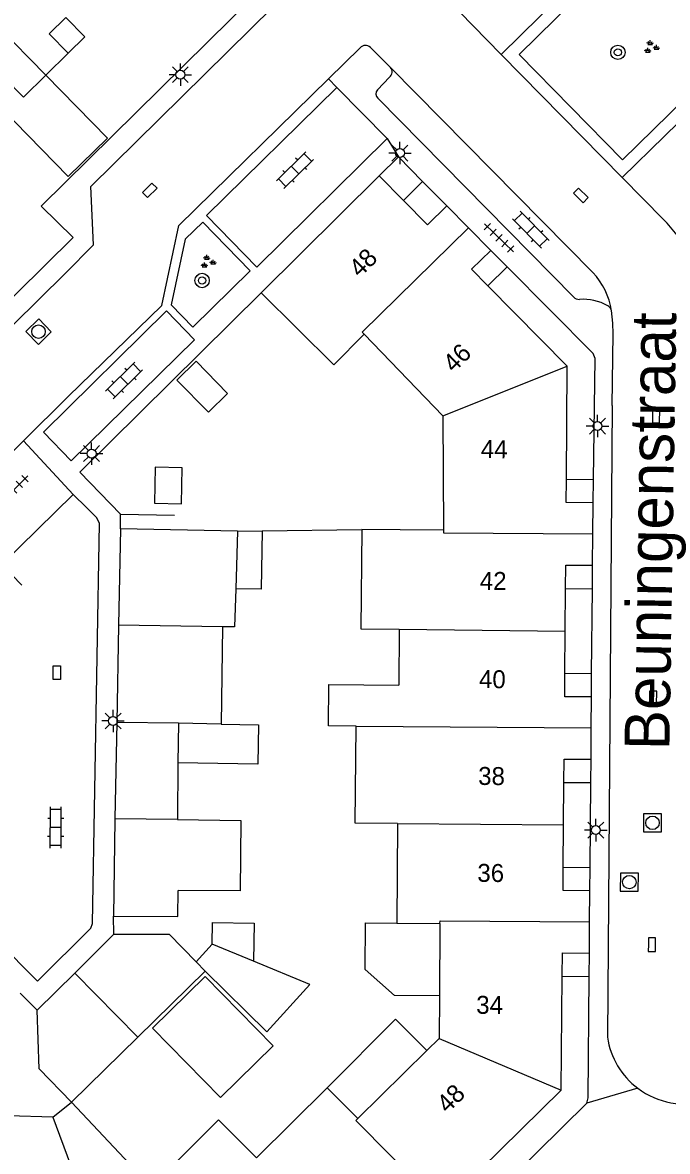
# Model space of a CAD drawing. Extents: x 128000 to 131008, y 398996 to 402500.
# Drawn here: x 129393.4 to 129429.3, y 399326.6 to 399389.4 of the extents above; entities that cross this region are included whole.
import ezdxf

# ---------------------------------------------------------------- set-up
doc = ezdxf.new("R2010")
doc.units = 0
for name, color, linetype in [('gg-afsc-erfafscheiding', 7, 'Continuous'), ('gg-anno-huisnummerreeks BGT', 7, 'Continuous'), ('gg-anno-openbare ruimte label', 7, 'Continuous'), ('gg-bbg-bijgebouw', 7, 'Continuous'), ('gg-bbg-gedigitaliseerde bebouwing', 7, 'Continuous'), ('gg-bbg-gedigitaliseerde bijgebouw', 7, 'Continuous'), ('gg-bbg-hoofdgebouw', 7, 'Continuous'), ('gg-bbg-luifel en loopbrug', 7, 'Continuous'), ('gg-bbg-tussenscheiding', 7, 'Continuous'), ('gg-knt-verharding', 7, 'Continuous'), ('gt-grn-groengrens', 7, 'Continuous'), ('gt-grn-vlakafsluiter', 7, 'Continuous'), ('gt-grn-weggrens', 7, 'Continuous'), ('gt-symb-boom', 7, 'Continuous'), ('gt-symb-groenvak', 7, 'Continuous'), ('gt-symb-klinker verharding', 7, 'Continuous'), ('gt-symb-kolk', 7, 'Continuous'), ('gt-symb-kolk center center', 7, 'Continuous'), ('gt-symb-lichtmast', 7, 'Continuous'), ('gt-symb-rioolschacht', 7, 'Continuous'), ('gt-symb-tegel verharding', 7, 'Continuous')]:
    doc.layers.add(name, color=color, linetype=linetype)

# ---------------------------------------------------------------- blocks, each defined once
blk = doc.blocks.new('gt0-KOLK')
at = {"layer": 'gt-symb-kolk'}
blk.add_lwpolyline([(0, 0), (0.375, 0), (0.375, 0.4), (-0.375, 0.4), (-0.375, 0), (0, 0)], dxfattribs=at)
blk = doc.blocks.new('gt0-RS')
at = {"layer": 'gt-symb-rioolschacht'}
blk.add_lwpolyline([(-0.5, -0.5), (0.5, -0.5), (0.5, 0.5), (-0.5, 0.5)], close=True, dxfattribs=at)
blk.add_circle((0, 0), 0.375, dxfattribs=at)
blk = doc.blocks.new('gt0-LMAST')
at = {"layer": 'gt-symb-lichtmast'}
for p, q in [((-0.182, 0.173), (-0.447, 0.438)), ((-0.005, 0.246), (-0.005, 0.621)), ((0.172, 0.173), (0.437, 0.438)), ((-0.255, -0.004), (-0.63, -0.004)), ((-0.182, -0.181), (-0.447, -0.446)), ((-0.005, -0.254), (-0.005, -0.629)), ((0.437, -0.446), (0.172, -0.181)), ((0.245, -0.004), (0.62, -0.004))]:
    blk.add_line(p, q, dxfattribs=at)
blk.add_circle((-0.005, -0.004), 0.25, dxfattribs=at)
blk = doc.blocks.new('gt0-BOOM')
at = {"layer": 'gt-symb-boom'}
for radius in [0.4, 0.2]:
    blk.add_circle((0, 0), radius, dxfattribs=at)
blk = doc.blocks.new('gt0-GRVAK')
at = {"layer": 'gt-symb-groenvak'}
for p, q in [((-0.11, 0.189), (-0.228, 0.24)), ((-0.182, 0.153), (0.088, 0.153)), ((-0.091, 0.211), (-0.156, 0.322)), ((-0.047, 0.214), (-0.047, 0.393)), ((-0.004, 0.211), (0.061, 0.322)), ((0.015, 0.189), (0.133, 0.24)), ((0.262, -0.052), (0.197, 0.059)), ((0.305, -0.049), (0.305, 0.13)), ((0.349, -0.052), (0.414, 0.059)), ((-0.245, -0.228), (-0.363, -0.177)), ((-0.318, -0.264), (-0.047, -0.264)), ((-0.226, -0.206), (-0.291, -0.095)), ((-0.183, -0.203), (-0.183, -0.024)), ((-0.139, -0.206), (-0.074, -0.095)), ((-0.12, -0.228), (-0.002, -0.177)), ((0.243, -0.074), (0.125, -0.023)), ((0.17, -0.11), (0.441, -0.11)), ((0.368, -0.074), (0.486, -0.023))]:
    blk.add_line(p, q, dxfattribs=at)
blk = doc.blocks.new('gt0-TEG1')
at = {"layer": 'gt-symb-tegel verharding'}
for p, q in [((-1.125, 0), (1.125, 0)), ((-0.9, -0.25), (-0.9, 0.25)), ((-0.45, -0.25), (-0.45, 0.25)), ((0, -0.25), (0, 0.25)), ((0.45, -0.25), (0.45, 0.25)), ((0.9, -0.25), (0.9, 0.25))]:
    blk.add_line(p, q, dxfattribs=at)
blk = doc.blocks.new('gt0-KL1')
at = {"layer": 'gt-symb-klinker verharding'}
for p, q in [((-1.15, 0.3), (1.15, 0.3)), ((-1, -0.3), (-1, 0.3)), ((-0.5, 0.3), (-0.5, 0.45)), ((0, -0.3), (0, 0.3)), ((0.5, 0.3), (0.5, 0.45)), ((1, -0.3), (1, 0.3)), ((-1.15, -0.3), (1.15, -0.3)), ((-0.5, -0.45), (-0.5, -0.3)), ((0.5, -0.45), (0.5, -0.3))]:
    blk.add_line(p, q, dxfattribs=at)
blk = doc.blocks.new('gt0-KOLKCC')
at = {"layer": 'gt-symb-kolk center center'}
blk.add_lwpolyline([(-0.375, 0.2), (0.375, 0.2), (0.375, -0.2), (-0.375, -0.2)], close=True, dxfattribs=at)

msp = doc.modelspace()

# ---------------------------------------------------------------- linework, layer by layer
at = {"layer": 'gg-afsc-erfafscheiding'}
for p, q in [((129398.85, 399362.047), (129401.849, 399361.985)), ((129406.736, 399361.115), (129412.284, 399361.198)), ((129398.481, 399338.677), (129398.46, 399339.681))]:
    msp.add_line(p, q, dxfattribs=at)
for points in [[(129406.67, 399374.35), (129396.58, 399364.38), (129398.85, 399362.047)], [(129395.073, 399328.504), (129392.616, 399328.583), (129391.655, 399330.415)]]:
    msp.add_lwpolyline(points, dxfattribs=at)
at = {"layer": 'gg-bbg-bijgebouw'}
for p, q in [((129398.845, 399361.224), (129398.739, 399355.87)), ((129405.359, 399361.095), (129398.845, 399361.224)), ((129398.739, 399355.87), (129398.632, 399350.46)), ((129398.632, 399350.46), (129398.632, 399350.45)), ((129398.632, 399350.45), (129398.536, 399345.1)), ((129396.293, 399336.517), (129398.481, 399338.677)), ((129398.481, 399338.677), (129401.554, 399338.681)), ((129394.21, 399334.46), (129396.293, 399336.517)), ((129394.31, 399331.19), (129394.21, 399334.46))]:
    msp.add_line(p, q, dxfattribs=at)
for points in [[(129398.536, 399345.1), (129398.535, 399345.065), (129398.46, 399339.681)], [(129398.46, 399339.681), (129402.04, 399339.666), (129402.046, 399341.116)]]:
    msp.add_lwpolyline(points, dxfattribs=at)
at = {"layer": 'gg-bbg-gedigitaliseerde bebouwing'}
for p, q in [((129412.4, 399372.06), (129416.79, 399367.52)), ((129416.79, 399367.52), (129416.82, 399361.16)), ((129414.41, 399361.18), (129412.284, 399361.198)), ((129416.82, 399361.16), (129414.41, 399361.18)), ((129414.362, 399355.64), (129414.335, 399352.54)), ((129414.268, 399344.84), (129414.22, 399339.3)), ((129414.22, 399339.3), (129416.62, 399339.27)), ((129416.62, 399339.27), (129416.595, 399335.241)), ((129416.595, 399335.241), (129416.58, 399332.88)), ((129416.58, 399332.88), (129415.897, 399332.207)), ((129415.897, 399332.207), (129412.05, 399328.42)), ((129410.34, 399330.14), (129406.42, 399326.23)), ((129412.05, 399328.42), (129410.34, 399330.14))]:
    msp.add_line(p, q, dxfattribs=at)
for points in [[(129406.67, 399374.35), (129410.72, 399370.35), (129412.4, 399372.06)], [(129412.284, 399361.198), (129412.222, 399355.664), (129414.362, 399355.64)], [(129411.959, 399350.258), (129410.415, 399350.27), (129410.433, 399352.57), (129414.335, 399352.54)], [(129414.268, 399344.84), (129411.914, 399344.86), (129411.959, 399350.258)]]:
    msp.add_lwpolyline(points, dxfattribs=at)
at = {"layer": 'gg-bbg-gedigitaliseerde bijgebouw'}
for p, q in [((129405.359, 399361.095), (129405.256, 399357.896)), ((129404.519, 399355.771), (129404.455, 399350.369)), ((129402.065, 399350.41), (129402.043, 399348.21)), ((129404.455, 399350.369), (129402.065, 399350.41)), ((129402.043, 399348.21), (129402.01, 399345.06)), ((129405.508, 399341.083), (129402.046, 399341.116)), ((129401.554, 399338.681), (129403.048, 399337.15)), ((129403.944, 399338.131), (129403.048, 399337.15)), ((129406.253, 399337.172), (129403.944, 399338.131)), ((129403.564, 399336.622), (129399.809, 399332.945)), ((129399.809, 399332.945), (129396.123, 399329.337)), ((129396.123, 399329.337), (129394.31, 399331.19)), ((129395.073, 399328.504), (129396.123, 399329.337))]:
    msp.add_line(p, q, dxfattribs=at)
for points in [[(129404.806, 399368.766), (129403.734, 399367.716), (129401.985, 399369.503), (129403.056, 399370.552), (129404.806, 399368.766)], [(129400.743, 399362.653), (129402.242, 399362.623), (129402.282, 399364.623), (129400.782, 399364.653), (129400.743, 399362.653)], [(129405.256, 399357.896), (129405.187, 399355.775), (129404.519, 399355.771)], [(129402.01, 399345.06), (129405.535, 399345.009), (129405.508, 399341.083)], [(129403.564, 399336.622), (129406.981, 399333.242), (129409.383, 399335.871), (129406.253, 399337.172)], [(129395.073, 399328.504), (129397.047, 399323.194), (129399.664, 399325.566), (129396.123, 399329.337)]]:
    msp.add_lwpolyline(points, dxfattribs=at)
at = {"layer": 'gg-bbg-hoofdgebouw'}
for p, q in [((129394.687, 399386.467), (129395.93, 399387.69)), ((129413.25, 399380.86), (129406.67, 399374.35)), ((129414.595, 399379.5), (129413.25, 399380.86)), ((129418.21, 399377.98), (129417, 399379.2)), ((129419.46, 399376.72), (129418.21, 399377.98)), ((129423.71, 399370.27), (129419.293, 399374.745)), ((129423.669, 399363.99), (129423.71, 399370.27)), ((129425.14, 399360.95), (129425.16, 399362.67)), ((129425.12, 399359.2), (129425.14, 399360.95)), ((129423.6, 399355.537), (129423.619, 399357.91)), ((129423.581, 399353.19), (129423.6, 399355.537)), ((129425.05, 399350.15), (129425.06, 399351.88)), ((129425.04, 399348.41), (129425.05, 399350.15)), ((129423.51, 399344.763), (129423.529, 399347.12)), ((129423.491, 399342.4), (129423.51, 399344.763)), ((129424.96, 399339.37), (129424.97, 399341.09)), ((129424.95, 399337.63), (129424.96, 399339.37)), ((129423.38, 399330), (129423.438, 399336.34)), ((129418.907, 399325.601), (129423.38, 399330))]:
    msp.add_line(p, q, dxfattribs=at)
for points in [[(129395.93, 399387.69), (129394.87, 399388.76), (129395.796, 399389.672)], [(129391.463, 399385.398), (129392.39, 399386.31), (129393.44, 399385.24), (129394.687, 399386.467)], [(129417, 399379.2), (129415.94, 399378.14), (129414.595, 399379.5)], [(129419.293, 399374.745), (129418.38, 399375.67), (129419.46, 399376.72)], [(129425.16, 399362.67), (129423.66, 399362.69), (129423.669, 399363.99)], [(129423.619, 399357.91), (129423.63, 399359.21), (129425.12, 399359.2)], [(129425.06, 399351.88), (129423.57, 399351.89), (129423.581, 399353.19)], [(129423.529, 399347.12), (129423.54, 399348.42), (129425.04, 399348.41)], [(129424.97, 399341.09), (129423.48, 399341.1), (129423.491, 399342.4)], [(129423.438, 399336.34), (129423.45, 399337.64), (129424.95, 399337.63)]]:
    msp.add_lwpolyline(points, dxfattribs=at)
at = {"layer": 'gg-bbg-luifel en loopbrug'}
for p, q in [((129414.595, 399379.5), (129415.663, 399380.557)), ((129415.663, 399380.557), (129417, 399379.2)), ((129420.366, 399375.806), (129419.46, 399376.72)), ((129419.293, 399374.745), (129420.366, 399375.806)), ((129423.669, 399363.99), (129425.178, 399363.98)), ((129425.16, 399362.67), (129425.178, 399363.98)), ((129405.359, 399361.095), (129406.736, 399361.115)), ((129425.109, 399357.898), (129425.12, 399359.2)), ((129423.619, 399357.91), (129425.109, 399357.898)), ((129423.581, 399353.19), (129425.071, 399353.178)), ((129425.06, 399351.88), (129425.071, 399353.178)), ((129425.028, 399347.108), (129425.04, 399348.41)), ((129423.529, 399347.12), (129425.028, 399347.108)), ((129423.491, 399342.4), (129424.982, 399342.388)), ((129424.97, 399341.09), (129424.982, 399342.388)), ((129424.939, 399336.328), (129424.95, 399337.63)), ((129423.438, 399336.34), (129424.939, 399336.328))]:
    msp.add_line(p, q, dxfattribs=at)
for points in [[(129395.796, 399389.672), (129396.852, 399388.592), (129395.93, 399387.69)], [(129391.463, 399385.398), (129395.938, 399380.823), (129398.12, 399382.956), (129394.687, 399386.467)], [(129406.736, 399361.115), (129406.671, 399357.868), (129405.256, 399357.896)], [(129404.455, 399350.369), (129406.521, 399350.334), (129406.483, 399348.134), (129402.043, 399348.21)], [(129403.944, 399338.131), (129403.965, 399339.337), (129406.289, 399339.297), (129406.253, 399337.172)], [(129416.595, 399335.241), (129414.101, 399335.261), (129412.455, 399336.717), (129412.476, 399339.314), (129414.22, 399339.3)], [(129400.627, 399333.458), (129404.405, 399329.6), (129407.334, 399332.469), (129403.556, 399336.327), (129400.627, 399333.458)], [(129410.34, 399330.14), (129414.159, 399333.949), (129415.897, 399332.207)], [(129402.5, 399322.32), (129400.381, 399324.444), (129404.301, 399328.354), (129406.42, 399326.23)]]:
    msp.add_lwpolyline(points, dxfattribs=at)
at = {"layer": 'gg-bbg-tussenscheiding'}
for p, q in [((129387.176, 399394.094), (129394.687, 399386.467)), ((129416.79, 399367.52), (129423.71, 399370.27)), ((129416.82, 399361.16), (129416.82, 399361)), ((129416.82, 399361), (129425.14, 399360.95)), ((129404.519, 399355.771), (129398.739, 399355.87)), ((129414.362, 399355.64), (129423.6, 399355.537)), ((129402.065, 399350.41), (129398.632, 399350.45)), ((129411.959, 399350.258), (129425.05, 399350.15)), ((129402.01, 399345.06), (129398.536, 399345.1)), ((129414.268, 399344.84), (129423.51, 399344.763)), ((129403.564, 399336.622), (129403.048, 399337.15)), ((129399.809, 399332.945), (129396.293, 399336.517)), ((129416.58, 399332.88), (129423.38, 399330))]:
    msp.add_line(p, q, dxfattribs=at)
for points in [[(129412.4, 399372.06), (129412.3, 399372.16), (129418.21, 399377.98)], [(129416.62, 399339.27), (129416.63, 399339.42), (129424.96, 399339.37)], [(129412.05, 399328.42), (129411.94, 399328.32), (129417.81, 399322.4)]]:
    msp.add_lwpolyline(points, dxfattribs=at)
at = {"layer": 'gg-knt-verharding'}
for p, q in [((129420.039, 399387.62), (129427.153, 399394.617)), ((129420.039, 399387.62), (129416.005, 399391.736)), ((129410.416, 399386.265), (129412.176, 399387.992)), ((129412.755, 399388.011), (129413.873, 399386.9)), ((129426.769, 399380.774), (129420.039, 399387.62)), ((129413.873, 399386.9), (129425.141, 399375.494)), ((129413.818, 399386.356), (129413.148, 399385.653)), ((129413.695, 399382.949), (129410.893, 399385.779)), ((129424.077, 399374.122), (129413.169, 399385.177)), ((129413.25, 399380.86), (129414.32, 399381.92)), ((129414.32, 399381.92), (129415.663, 399380.557)), ((129429.07, 399378.44), (129426.769, 399380.774)), ((129426.211, 399368.084), (129425.944, 399332.945)), ((129388.895, 399361.63), (129393.439, 399366.116)), ((129396.208, 399363.134), (129396.954, 399362.412)), ((129425.071, 399353.178), (129425.109, 399357.898)), ((129424.982, 399342.388), (129425.028, 399347.108)), ((129384.88, 399345.496), (129394.215, 399336.056)), ((129419.964, 399324.526), (129424.81, 399329.28))]:
    msp.add_line(p, q, dxfattribs=at)
for points in [[(129386.762, 399368.122), (129396.2, 399377.43), (129394.43, 399379.18), (129411.618, 399396.123)], [(129395.771, 399375.427), (129397.343, 399377.021), (129397.184, 399380.268), (129412.435, 399395.285)], [(129431.959, 399389.63), (129433.84, 399387.678), (129426.769, 399380.774)], [(129393.439, 399366.116), (129395.935, 399368.581), (129401.137, 399373.645), (129402.091, 399378.1), (129410.416, 399386.265)], [(129410.893, 399385.779), (129403.639, 399378.656), (129406.43, 399375.791), (129413.695, 399382.949)], [(129402.865, 399372.443), (129406.052, 399375.579), (129403.432, 399378.286), (129402.449, 399377.341), (129401.67, 399373.698), (129402.865, 399372.443)], [(129425.178, 399363.98), (129425.27, 399370.71), (129425.15, 399370.98), (129420.366, 399375.806)], [(129378.381, 399354.563), (129378.28, 399358.03), (129378.41, 399358.34), (129395.771, 399375.427)], [(129396.104, 399365.018), (129402.959, 399371.745), (129401.405, 399373.363), (129394.548, 399366.611), (129396.104, 399365.018)], [(129426.175, 399373.365), (129426.097, 399373.524), (129425.966, 399373.643)], [(129426.211, 399368.084), (129426.274, 399372.074), (129426.253, 399372.664), (129426.175, 399373.365)], [(129393.343, 399358.088), (129392.246, 399359.244), (129396.208, 399363.134)], [(129394.215, 399336.056), (129397.19, 399339.01), (129397.29, 399339.27), (129397.68, 399361.52), (129397.52, 399361.84), (129396.954, 399362.412)], [(129424.81, 399329.28), (129424.88, 399329.57), (129424.939, 399336.328)]]:
    msp.add_lwpolyline(points, dxfattribs=at)
for centre, radius, start, end in [((129412.475, 399387.724), 0.401, 45.68958, 138.06941), ((129413.58, 399386.655), 0.382, 308.5537, 39.89999), ((129413.411, 399385.426), 0.347, 139.23473, 225.8175), ((129424.502, 399373.723), 6.566, 25.69341, 45.91922), ((129422.186, 399372.743), 4.037, 8.85885, 42.95043), ((129424.366, 399374.375), 0.384, 221.12436, 273.05968), ((129424.575, 399371.089), 2.908, 61.4282, 93.71405), ((129430.268, 399333.606), 4.374, 188.68554, 233.15292), ((129430.268, 399333.606), 4.374, 233.15852, 286.14512)]:
    msp.add_arc(centre, radius, start, end, dxfattribs=at)
at = {"layer": 'gt-grn-groengrens'}
msp.add_lwpolyline([(129429.085, 399392.612), (129428.581, 399392.126), (129427.14, 399393.622), (129421.029, 399387.612), (129426.779, 399381.762), (129432.853, 399387.693), (129431.455, 399389.145), (129431.959, 399389.63)], dxfattribs=at)
at = {"layer": 'gt-grn-vlakafsluiter'}
msp.add_line((129398.845, 399361.224), (129398.85, 399362.047), dxfattribs=at)
at = {"layer": 'gt-grn-weggrens'}
for p, q in [((129410.416, 399386.265), (129410.893, 399385.779)), ((129413.695, 399382.949), (129414.32, 399381.92)), ((129393.439, 399366.116), (129396.208, 399363.134)), ((129394.21, 399334.46), (129393.25, 399335.404)), ((129427.645, 399330.105), (129424.81, 399329.28))]:
    msp.add_line(p, q, dxfattribs=at)

# ---------------------------------------------------------------- block references
at = {"layer": 'gt-symb-boom'}
for p in [(129426.532, 399387.735), (129403.386, 399375.043)]:
    msp.add_blockref('gt0-BOOM', p, dxfattribs=at)
at = {"layer": 'gt-symb-groenvak'}
for p in [(129428.379, 399388.015), (129403.699, 399376.071)]:
    msp.add_blockref('gt0-GRVAK', p, dxfattribs=at)
at = {"layer": 'gt-symb-klinker verharding'}
for p, rotation in [((129408.552, 399381.184), 44.594803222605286), ((129421.685, 399377.87), -45.405196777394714), ((129399.041, 399369.485), 44.59480322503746), ((129395.237, 399344.619), 89.77081810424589)]:
    msp.add_blockref('gt0-KL1', p, dxfattribs=dict(at, rotation=rotation))
at = {"layer": 'gt-symb-kolk'}
for p, rotation in [((129424.327, 399379.638), -45.32415936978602), ((129428.458, 399367.507), -90.51564809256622), ((129428.287, 399351.823), -90.51564809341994), ((129428.228, 399338.098), -90.51564809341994)]:
    msp.add_blockref('gt0-KOLK', p, dxfattribs=dict(at, rotation=rotation))
at = {"layer": 'gt-symb-kolk center center'}
for p, rotation in [((129400.469, 399380.059), 44.51376743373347), ((129395.297, 399353.225), -89.59893609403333)]:
    msp.add_blockref('gt0-KOLKCC', p, dxfattribs=dict(at, rotation=rotation))
at = {"layer": 'gt-symb-lichtmast'}
for p in [(129402.181, 399386.496), (129414.402, 399382.136), (129425.401, 399366.948), (129397.236, 399365.418), (129398.434, 399350.544), (129425.308, 399344.472)]:
    msp.add_blockref('gt0-LMAST', p, dxfattribs=at)
at = {"layer": 'gt-symb-rioolschacht'}
for p, rotation in [((129394.28, 399372.197), 44.189646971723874), ((129428.459, 399344.871), 0.34377055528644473), ((129427.171, 399341.576), 89.48435190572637)]:
    msp.add_blockref('gt0-RS', p, dxfattribs=dict(at, rotation=rotation))
at = {"layer": 'gt-symb-tegel verharding'}
for p, rotation in [((129419.913, 399377.413), -43.581074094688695), ((129392.889, 399363.384), 44.59480322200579)]:
    msp.add_blockref('gt0-TEG1', p, dxfattribs=dict(at, rotation=rotation))

# ---------------------------------------------------------------- texts
at = {"layer": 'gg-anno-huisnummerreeks BGT'}
for s, rotation, p in [('48', 44.7, (129412.163, 399375.166)), ('46', 44.6, (129417.389, 399369.874)), ('44', 359.6, (129418.9, 399365.165)), ('42', 359.5, (129418.842, 399357.838)), ('40', 359.5, (129418.797, 399352.371)), ('38', 359.5, (129418.751, 399346.984)), ('36', 359.5, (129418.707, 399341.592)), ('34', 359.5, (129418.642, 399334.252)), ('48', 44.5, (129417.042, 399328.675))]:
    msp.add_text(s, height=1, rotation=rotation, dxfattribs=at).set_placement(p)
at = {"layer": 'gg-anno-openbare ruimte label'}
msp.add_text('Beuningenstraat', height=2.5, rotation=89.1, dxfattribs=at).set_placement((129429.397, 399348.903))

doc.saveas('drawing.dxf')
